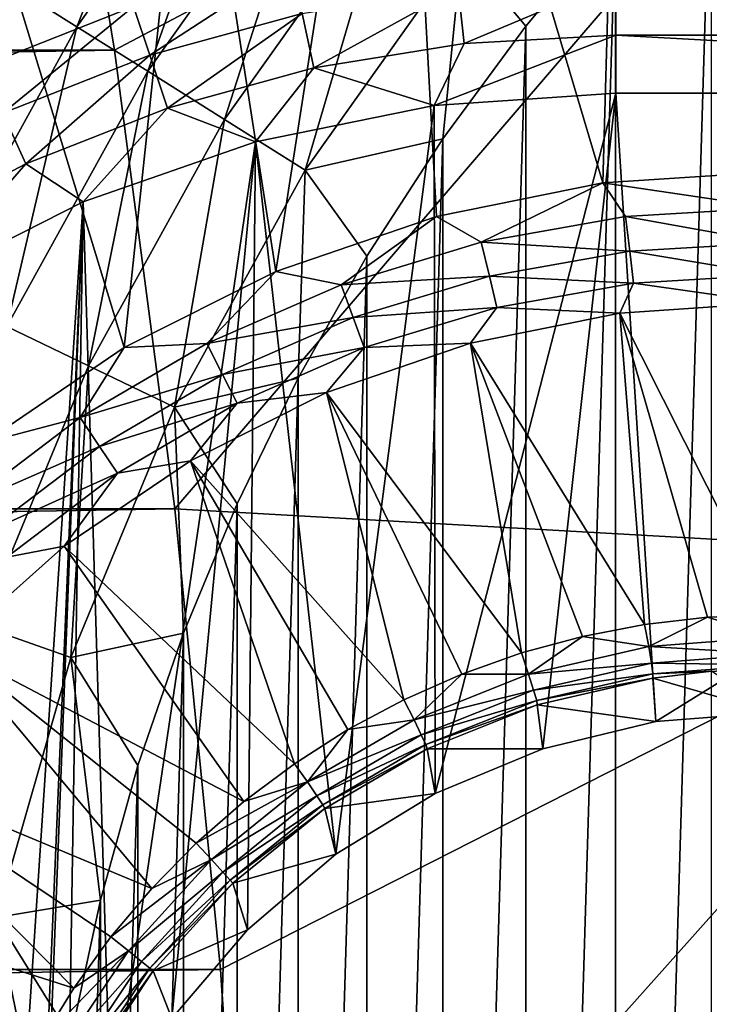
# Model space of a CAD drawing. Header units: millimetres. Extents: x -60 to 60, y -60 to 60.
# Tile 278 of 367: x 38.72 to 40.58, y 1.21 to 3.87. Entities that reach past the tile are written whole.
import ezdxf

# ---------------------------------------------------------------- set-up
doc = ezdxf.new("R2010")
doc.units = ezdxf.units.MM
doc.header["$LTSCALE"] = 81.481481
for name, color, linetype in [('133', 7, 'CONTINUOUS'), ('138', 7, 'CONTINUOUS'), ('161', 7, 'CONTINUOUS'), ('167', 7, 'CONTINUOUS'), ('209', 7, 'CONTINUOUS'), ('249', 7, 'CONTINUOUS'), ('257', 7, 'CONTINUOUS'), ('275', 7, 'CONTINUOUS'), ('323', 7, 'CONTINUOUS'), ('43', 7, 'CONTINUOUS'), ('44', 7, 'CONTINUOUS'), ('5', 7, 'CONTINUOUS'), ('87', 7, 'CONTINUOUS')]:
    doc.layers.add(name, color=color, linetype=linetype)

msp = doc.modelspace()

# ---------------------------------------------------------------- linework, layer by layer
at = {"layer": '133', "color": 7, "linetype": 'Continuous', "true_color": 0xf5f5f5}
for points in [[(40.75, 2.2634, 1.0134), (40.75, 3.1036, 1.8536), (40.3403, 3.0764, 1.8536), (40.75, 2.2634, 1.0134)], [(40.3403, 3.0764, 1.8536), (39.9377, 2.9954, 1.8536), (40.4068, 2.2372, 1.0134), (40.3403, 3.0764, 1.8536)], [(40.5761, 2.2567, 1.0134), (40.3403, 3.0764, 1.8536), (40.4068, 2.2372, 1.0134), (40.5761, 2.2567, 1.0134)], [(40.75, 2.2634, 1.0134), (40.3403, 3.0764, 1.8536), (40.5761, 2.2567, 1.0134), (40.75, 2.2634, 1.0134)], [(39.9377, 2.9954, 1.8536), (39.5493, 2.8619, 1.8536), (40.0744, 2.1602, 1.0134), (39.9377, 2.9954, 1.8536)], [(40.4068, 2.2372, 1.0134), (39.9377, 2.9954, 1.8536), (40.2391, 2.205, 1.0134), (40.4068, 2.2372, 1.0134)], [(40.2391, 2.205, 1.0134), (39.9377, 2.9954, 1.8536), (40.0744, 2.1602, 1.0134), (40.2391, 2.205, 1.0134)], [(39.5493, 2.8619, 1.8536), (39.182, 2.6783, 1.8536), (39.7575, 2.0342, 1.0134), (39.5493, 2.8619, 1.8536)], [(40.0744, 2.1602, 1.0134), (39.5493, 2.8619, 1.8536), (39.9136, 2.1032, 1.0134), (40.0744, 2.1602, 1.0134)], [(39.9136, 2.1032, 1.0134), (39.5493, 2.8619, 1.8536), (39.7575, 2.0342, 1.0134), (39.9136, 2.1032, 1.0134)], [(39.182, 2.6783, 1.8536), (38.8421, 2.4479, 1.8536), (39.4631, 1.8619, 1.0134), (39.182, 2.6783, 1.8536)], [(39.7575, 2.0342, 1.0134), (39.182, 2.6783, 1.8536), (39.607, 1.9536, 1.0134), (39.7575, 2.0342, 1.0134)], [(39.607, 1.9536, 1.0134), (39.182, 2.6783, 1.8536), (39.4631, 1.8619, 1.0134), (39.607, 1.9536, 1.0134)], [(38.8421, 2.4479, 1.8536), (38.5357, 2.1746, 1.8536), (39.3264, 1.7597, 1.0134), (38.8421, 2.4479, 1.8536)], [(39.4631, 1.8619, 1.0134), (38.8421, 2.4479, 1.8536), (39.3264, 1.7597, 1.0134), (39.4631, 1.8619, 1.0134)], [(38.5357, 2.1746, 1.8536), (38.268, 1.8632, 1.8536), (39.0781, 1.5257, 1.0134), (38.5357, 2.1746, 1.8536)], [(39.3264, 1.7597, 1.0134), (38.5357, 2.1746, 1.8536), (39.1979, 1.6474, 1.0134), (39.3264, 1.7597, 1.0134)], [(39.1979, 1.6474, 1.0134), (38.5357, 2.1746, 1.8536), (39.0781, 1.5257, 1.0134), (39.1979, 1.6474, 1.0134)], [(38.268, 1.8632, 1.8536), (38.0437, 1.5192, 1.8536), (38.8677, 1.257, 1.0134), (38.268, 1.8632, 1.8536)], [(38.9679, 1.3954, 1.0134), (38.268, 1.8632, 1.8536), (38.8677, 1.257, 1.0134), (38.9679, 1.3954, 1.0134)], [(39.0781, 1.5257, 1.0134), (38.268, 1.8632, 1.8536), (38.9679, 1.3954, 1.0134), (39.0781, 1.5257, 1.0134)], [(38.8677, 1.257, 1.0134), (38.0437, 1.5192, 1.8536), (38.7783, 1.1115, 1.0134), (38.8677, 1.257, 1.0134)], [(38.7783, 1.1115, 1.0134), (38.0437, 1.5192, 1.8536), (38.7001, 0.9597, 1.0134), (38.7783, 1.1115, 1.0134)]]:
    msp.add_3dface(points, dxfattribs=at)
at = {"layer": '138', "color": 7, "linetype": 'Continuous', "true_color": 0xf5f5f5}
for points in [[(40.4286, 2.0926, 0.6729), (40.75, 2, -3.8), (40.5871, 2.1109, 0.6729), (40.4286, 2.0926, 0.6729)], [(40.1173, 2.0204, 0.6729), (40.4371, 1.9754, -3.8), (40.4286, 2.0926, 0.6729), (40.1173, 2.0204, 0.6729)], [(40.4371, 1.9754, -3.8), (40.75, 2, -3.8), (40.4286, 2.0926, 0.6729), (40.4371, 1.9754, -3.8)], [(39.8205, 1.9022, 0.6729), (40.132, 1.9021, -3.8), (40.1173, 2.0204, 0.6729), (39.8205, 1.9022, 0.6729)], [(40.132, 1.9021, -3.8), (40.4371, 1.9754, -3.8), (40.1173, 2.0204, 0.6729), (40.132, 1.9021, -3.8)], [(39.5449, 1.7407, 0.6729), (39.842, 1.782, -3.8), (39.8205, 1.9022, 0.6729), (39.5449, 1.7407, 0.6729)], [(39.842, 1.782, -3.8), (40.132, 1.9021, -3.8), (39.8205, 1.9022, 0.6729), (39.842, 1.782, -3.8)], [(39.5744, 1.618, -3.8), (39.842, 1.782, -3.8), (39.5449, 1.7407, 0.6729), (39.5744, 1.618, -3.8)], [(39.2967, 1.5395, 0.6729), (39.5744, 1.618, -3.8), (39.5449, 1.7407, 0.6729), (39.2967, 1.5395, 0.6729)], [(39.3358, 1.4142, -3.8), (39.5744, 1.618, -3.8), (39.2967, 1.5395, 0.6729), (39.3358, 1.4142, -3.8)], [(39.0816, 1.3033, 0.6729), (39.3358, 1.4142, -3.8), (39.2967, 1.5395, 0.6729), (39.0816, 1.3033, 0.6729)], [(39.132, 1.1756, -3.8), (39.3358, 1.4142, -3.8), (39.0816, 1.3033, 0.6729), (39.132, 1.1756, -3.8)], [(38.9044, 1.0372, 0.6729), (39.132, 1.1756, -3.8), (39.0816, 1.3033, 0.6729), (38.9044, 1.0372, 0.6729)]]:
    msp.add_3dface(points, dxfattribs=at)
at = {"layer": '161', "color": 7, "linetype": 'Continuous', "true_color": 0xf5f5f5}
for points in [[(40.75, 3.4571, 2), (40.2937, 3.4269, 2), (40.75, 3.3596, 1.9904), (40.75, 3.4571, 2)], [(40.2937, 3.4269, 2), (39.8452, 3.3366, 2), (39.9665, 3.2669, 1.9904), (40.2937, 3.4269, 2)], [(40.3555, 3.3363, 1.9904), (40.2937, 3.4269, 2), (39.9665, 3.2669, 1.9904), (40.3555, 3.3363, 1.9904)], [(40.75, 3.3596, 1.9904), (40.2937, 3.4269, 2), (40.3555, 3.3363, 1.9904), (40.75, 3.3596, 1.9904)], [(40.75, 3.2657, 1.9619), (40.75, 3.3596, 1.9904), (40.3555, 3.3363, 1.9904), (40.75, 3.2657, 1.9619)], [(39.8452, 3.3366, 2), (39.4126, 3.1879, 2), (39.5883, 3.1523, 1.9904), (39.8452, 3.3366, 2)], [(39.9665, 3.2669, 1.9904), (39.8452, 3.3366, 2), (39.5883, 3.1523, 1.9904), (39.9665, 3.2669, 1.9904)], [(40.3555, 3.3363, 1.9904), (39.9665, 3.2669, 1.9904), (40.3665, 3.2431, 1.9619), (40.3555, 3.3363, 1.9904)], [(40.75, 3.2657, 1.9619), (40.3555, 3.3363, 1.9904), (40.3665, 3.2431, 1.9619), (40.75, 3.2657, 1.9619)], [(39.9665, 3.2669, 1.9904), (39.5883, 3.1523, 1.9904), (39.9884, 3.1756, 1.9619), (39.9665, 3.2669, 1.9904)], [(40.3665, 3.2431, 1.9619), (39.9665, 3.2669, 1.9904), (39.9884, 3.1756, 1.9619), (40.3665, 3.2431, 1.9619)], [(40.75, 3.1792, 1.9156), (40.75, 3.2657, 1.9619), (40.3665, 3.2431, 1.9619), (40.75, 3.1792, 1.9156)], [(40.3665, 3.2431, 1.9619), (39.9884, 3.1756, 1.9619), (40.3767, 3.1572, 1.9156), (40.3665, 3.2431, 1.9619)], [(40.75, 3.1792, 1.9156), (40.3665, 3.2431, 1.9619), (40.3767, 3.1572, 1.9156), (40.75, 3.1792, 1.9156)], [(39.4126, 3.1879, 2), (39.0034, 2.9835, 2), (39.2261, 2.9941, 1.9904), (39.4126, 3.1879, 2)], [(39.5883, 3.1523, 1.9904), (39.4126, 3.1879, 2), (39.2261, 2.9941, 1.9904), (39.5883, 3.1523, 1.9904)], [(39.9884, 3.1756, 1.9619), (39.5883, 3.1523, 1.9904), (39.6207, 3.0642, 1.9619), (39.9884, 3.1756, 1.9619)], [(39.9884, 3.1756, 1.9619), (39.6207, 3.0642, 1.9619), (40.0085, 3.0915, 1.9156), (39.9884, 3.1756, 1.9619)], [(40.3767, 3.1572, 1.9156), (39.9884, 3.1756, 1.9619), (40.0085, 3.0915, 1.9156), (40.3767, 3.1572, 1.9156)], [(40.75, 3.1036, 1.8536), (40.75, 3.1792, 1.9156), (40.3767, 3.1572, 1.9156), (40.75, 3.1036, 1.8536)], [(39.5883, 3.1523, 1.9904), (39.2261, 2.9941, 1.9904), (39.6207, 3.0642, 1.9619), (39.5883, 3.1523, 1.9904)], [(40.3403, 3.0764, 1.8536), (40.3767, 3.1572, 1.9156), (40.0085, 3.0915, 1.9156), (40.3403, 3.0764, 1.8536)], [(40.3403, 3.0764, 1.8536), (40.75, 3.1036, 1.8536), (40.3767, 3.1572, 1.9156), (40.3403, 3.0764, 1.8536)], [(40.0085, 3.0915, 1.9156), (39.6207, 3.0642, 1.9619), (39.6506, 2.983, 1.9156), (40.0085, 3.0915, 1.9156)], [(39.9377, 2.9954, 1.8536), (40.0085, 3.0915, 1.9156), (39.6506, 2.983, 1.9156), (39.9377, 2.9954, 1.8536)], [(39.9377, 2.9954, 1.8536), (40.3403, 3.0764, 1.8536), (40.0085, 3.0915, 1.9156), (39.9377, 2.9954, 1.8536)], [(39.6207, 3.0642, 1.9619), (39.2261, 2.9941, 1.9904), (39.2687, 2.9104, 1.9619), (39.6207, 3.0642, 1.9619)], [(39.6207, 3.0642, 1.9619), (39.2687, 2.9104, 1.9619), (39.6506, 2.983, 1.9156), (39.6207, 3.0642, 1.9619)], [(39.0034, 2.9835, 2), (38.6248, 2.7267, 2), (38.8851, 2.7944, 1.9904), (39.0034, 2.9835, 2)], [(39.2261, 2.9941, 1.9904), (38.8851, 2.7944, 1.9904), (39.2687, 2.9104, 1.9619), (39.2261, 2.9941, 1.9904)], [(39.2261, 2.9941, 1.9904), (39.0034, 2.9835, 2), (38.8851, 2.7944, 1.9904), (39.2261, 2.9941, 1.9904)], [(39.6506, 2.983, 1.9156), (39.2687, 2.9104, 1.9619), (39.308, 2.8333, 1.9156), (39.6506, 2.983, 1.9156)], [(39.5493, 2.8619, 1.8536), (39.6506, 2.983, 1.9156), (39.308, 2.8333, 1.9156), (39.5493, 2.8619, 1.8536)], [(39.5493, 2.8619, 1.8536), (39.9377, 2.9954, 1.8536), (39.6506, 2.983, 1.9156), (39.5493, 2.8619, 1.8536)], [(39.2687, 2.9104, 1.9619), (38.8851, 2.7944, 1.9904), (38.9372, 2.7163, 1.9619), (39.2687, 2.9104, 1.9619)], [(39.2687, 2.9104, 1.9619), (38.9372, 2.7163, 1.9619), (39.308, 2.8333, 1.9156), (39.2687, 2.9104, 1.9619)], [(39.182, 2.6783, 1.8536), (39.5493, 2.8619, 1.8536), (39.308, 2.8333, 1.9156), (39.182, 2.6783, 1.8536)], [(39.308, 2.8333, 1.9156), (38.9372, 2.7163, 1.9619), (38.9852, 2.6444, 1.9156), (39.308, 2.8333, 1.9156)], [(39.182, 2.6783, 1.8536), (39.308, 2.8333, 1.9156), (38.9852, 2.6444, 1.9156), (39.182, 2.6783, 1.8536)], [(38.8851, 2.7944, 1.9904), (38.5699, 2.5561, 1.9904), (38.9372, 2.7163, 1.9619), (38.8851, 2.7944, 1.9904)], [(38.8851, 2.7944, 1.9904), (38.6248, 2.7267, 2), (38.5699, 2.5561, 1.9904), (38.8851, 2.7944, 1.9904)], [(38.9372, 2.7163, 1.9619), (38.5699, 2.5561, 1.9904), (38.6308, 2.4847, 1.9619), (38.9372, 2.7163, 1.9619)], [(38.9372, 2.7163, 1.9619), (38.6308, 2.4847, 1.9619), (38.9852, 2.6444, 1.9156), (38.9372, 2.7163, 1.9619)], [(38.8421, 2.4479, 1.8536), (39.182, 2.6783, 1.8536), (38.9852, 2.6444, 1.9156), (38.8421, 2.4479, 1.8536)], [(38.9852, 2.6444, 1.9156), (38.6308, 2.4847, 1.9619), (38.6869, 2.4188, 1.9156), (38.9852, 2.6444, 1.9156)], [(38.8421, 2.4479, 1.8536), (38.9852, 2.6444, 1.9156), (38.6869, 2.4188, 1.9156), (38.8421, 2.4479, 1.8536)], [(38.5357, 2.1746, 1.8536), (38.8421, 2.4479, 1.8536), (38.6869, 2.4188, 1.9156), (38.5357, 2.1746, 1.8536)]]:
    msp.add_3dface(points, dxfattribs=at)
at = {"layer": '167', "color": 7, "linetype": 'Continuous', "true_color": 0xf5f5f5}
for points in [[(40.5761, 2.2567, 1.0134), (40.4068, 2.2372, 1.0134), (40.4183, 2.1779, 0.9404), (40.5761, 2.2567, 1.0134)], [(40.75, 2.203, 0.9404), (40.5761, 2.2567, 1.0134), (40.4183, 2.1779, 0.9404), (40.75, 2.203, 0.9404)], [(40.75, 2.2634, 1.0134), (40.5761, 2.2567, 1.0134), (40.75, 2.203, 0.9404), (40.75, 2.2634, 1.0134)], [(40.4068, 2.2372, 1.0134), (40.2391, 2.205, 1.0134), (40.4183, 2.1779, 0.9404), (40.4068, 2.2372, 1.0134)], [(40.2391, 2.205, 1.0134), (40.0744, 2.1602, 1.0134), (40.0941, 2.1032, 0.9404), (40.2391, 2.205, 1.0134)], [(40.4183, 2.1779, 0.9404), (40.2391, 2.205, 1.0134), (40.0941, 2.1032, 0.9404), (40.4183, 2.1779, 0.9404)], [(40.75, 2.1575, 0.8571), (40.75, 2.203, 0.9404), (40.4183, 2.1779, 0.9404), (40.75, 2.1575, 0.8571)], [(40.4183, 2.1779, 0.9404), (40.0941, 2.1032, 0.9404), (40.425, 2.1329, 0.8571), (40.4183, 2.1779, 0.9404)], [(40.75, 2.1575, 0.8571), (40.4183, 2.1779, 0.9404), (40.425, 2.1329, 0.8571), (40.75, 2.1575, 0.8571)], [(40.0744, 2.1602, 1.0134), (39.9136, 2.1032, 1.0134), (40.0941, 2.1032, 0.9404), (40.0744, 2.1602, 1.0134)], [(40.75, 2.1285, 0.7668), (40.75, 2.1575, 0.8571), (40.425, 2.1329, 0.8571), (40.75, 2.1285, 0.7668)], [(40.0941, 2.1032, 0.9404), (40.1075, 2.0596, 0.8571), (40.425, 2.1329, 0.8571), (40.0941, 2.1032, 0.9404)], [(40.1075, 2.0596, 0.8571), (40.4293, 2.1042, 0.7668), (40.425, 2.1329, 0.8571), (40.1075, 2.0596, 0.8571)], [(40.4293, 2.1042, 0.7668), (40.75, 2.1285, 0.7668), (40.425, 2.1329, 0.8571), (40.4293, 2.1042, 0.7668)], [(40.75, 2.1171, 0.6729), (40.75, 2.1285, 0.7668), (40.4293, 2.1042, 0.7668), (40.75, 2.1171, 0.6729)], [(39.9136, 2.1032, 1.0134), (39.7575, 2.0342, 1.0134), (39.785, 1.9804, 0.9404), (39.9136, 2.1032, 1.0134)], [(40.0941, 2.1032, 0.9404), (39.9136, 2.1032, 1.0134), (39.785, 1.9804, 0.9404), (40.0941, 2.1032, 0.9404)], [(40.0941, 2.1032, 0.9404), (39.785, 1.9804, 0.9404), (40.1075, 2.0596, 0.8571), (40.0941, 2.1032, 0.9404)], [(40.1159, 2.0319, 0.7668), (40.4293, 2.1042, 0.7668), (40.1075, 2.0596, 0.8571), (40.1159, 2.0319, 0.7668)], [(40.1159, 2.0319, 0.7668), (40.4286, 2.0926, 0.6729), (40.4293, 2.1042, 0.7668), (40.1159, 2.0319, 0.7668)], [(40.4286, 2.0926, 0.6729), (40.5871, 2.1109, 0.6729), (40.4293, 2.1042, 0.7668), (40.4286, 2.0926, 0.6729)], [(40.5871, 2.1109, 0.6729), (40.75, 2.1171, 0.6729), (40.4293, 2.1042, 0.7668), (40.5871, 2.1109, 0.6729)], [(40.1173, 2.0204, 0.6729), (40.4286, 2.0926, 0.6729), (40.1159, 2.0319, 0.7668), (40.1173, 2.0204, 0.6729)], [(39.785, 1.9804, 0.9404), (39.8046, 1.9394, 0.8571), (40.1075, 2.0596, 0.8571), (39.785, 1.9804, 0.9404)], [(39.8046, 1.9394, 0.8571), (40.1159, 2.0319, 0.7668), (40.1075, 2.0596, 0.8571), (39.8046, 1.9394, 0.8571)], [(39.7575, 2.0342, 1.0134), (39.607, 1.9536, 1.0134), (39.785, 1.9804, 0.9404), (39.7575, 2.0342, 1.0134)], [(39.817, 1.9132, 0.7668), (40.1159, 2.0319, 0.7668), (39.8046, 1.9394, 0.8571), (39.817, 1.9132, 0.7668)], [(39.817, 1.9132, 0.7668), (40.1173, 2.0204, 0.6729), (40.1159, 2.0319, 0.7668), (39.817, 1.9132, 0.7668)], [(39.8205, 1.9022, 0.6729), (40.1173, 2.0204, 0.6729), (39.817, 1.9132, 0.7668), (39.8205, 1.9022, 0.6729)], [(39.785, 1.9804, 0.9404), (39.607, 1.9536, 1.0134), (39.4978, 1.8126, 0.9404), (39.785, 1.9804, 0.9404)], [(39.785, 1.9804, 0.9404), (39.4978, 1.8126, 0.9404), (39.8046, 1.9394, 0.8571), (39.785, 1.9804, 0.9404)], [(39.607, 1.9536, 1.0134), (39.4631, 1.8619, 1.0134), (39.4978, 1.8126, 0.9404), (39.607, 1.9536, 1.0134)], [(39.4978, 1.8126, 0.9404), (39.5233, 1.7749, 0.8571), (39.8046, 1.9394, 0.8571), (39.4978, 1.8126, 0.9404)], [(39.5233, 1.7749, 0.8571), (39.817, 1.9132, 0.7668), (39.8046, 1.9394, 0.8571), (39.5233, 1.7749, 0.8571)], [(39.5394, 1.7508, 0.7668), (39.817, 1.9132, 0.7668), (39.5233, 1.7749, 0.8571), (39.5394, 1.7508, 0.7668)], [(39.5394, 1.7508, 0.7668), (39.8205, 1.9022, 0.6729), (39.817, 1.9132, 0.7668), (39.5394, 1.7508, 0.7668)], [(39.5449, 1.7407, 0.6729), (39.8205, 1.9022, 0.6729), (39.5394, 1.7508, 0.7668), (39.5449, 1.7407, 0.6729)], [(39.4631, 1.8619, 1.0134), (39.3264, 1.7597, 1.0134), (39.4978, 1.8126, 0.9404), (39.4631, 1.8619, 1.0134)], [(39.3264, 1.7597, 1.0134), (39.1979, 1.6474, 1.0134), (39.4978, 1.8126, 0.9404), (39.3264, 1.7597, 1.0134)], [(39.4978, 1.8126, 0.9404), (39.1979, 1.6474, 1.0134), (39.2391, 1.6033, 0.9404), (39.4978, 1.8126, 0.9404)], [(39.4978, 1.8126, 0.9404), (39.2391, 1.6033, 0.9404), (39.5233, 1.7749, 0.8571), (39.4978, 1.8126, 0.9404)], [(39.2391, 1.6033, 0.9404), (39.27, 1.5699, 0.8571), (39.5233, 1.7749, 0.8571), (39.2391, 1.6033, 0.9404)], [(39.27, 1.5699, 0.8571), (39.5394, 1.7508, 0.7668), (39.5233, 1.7749, 0.8571), (39.27, 1.5699, 0.8571)], [(39.2895, 1.5484, 0.7668), (39.5394, 1.7508, 0.7668), (39.27, 1.5699, 0.8571), (39.2895, 1.5484, 0.7668)], [(39.2895, 1.5484, 0.7668), (39.5449, 1.7407, 0.6729), (39.5394, 1.7508, 0.7668), (39.2895, 1.5484, 0.7668)], [(39.2967, 1.5395, 0.6729), (39.5449, 1.7407, 0.6729), (39.2895, 1.5484, 0.7668), (39.2967, 1.5395, 0.6729)], [(39.1979, 1.6474, 1.0134), (39.0781, 1.5257, 1.0134), (39.2391, 1.6033, 0.9404), (39.1979, 1.6474, 1.0134)], [(39.0781, 1.5257, 1.0134), (38.9679, 1.3954, 1.0134), (39.2391, 1.6033, 0.9404), (39.0781, 1.5257, 1.0134)], [(39.2391, 1.6033, 0.9404), (38.9679, 1.3954, 1.0134), (39.0149, 1.3576, 0.9404), (39.2391, 1.6033, 0.9404)], [(39.2391, 1.6033, 0.9404), (39.0149, 1.3576, 0.9404), (39.27, 1.5699, 0.8571), (39.2391, 1.6033, 0.9404)], [(39.0149, 1.3576, 0.9404), (39.0504, 1.329, 0.8571), (39.27, 1.5699, 0.8571), (39.0149, 1.3576, 0.9404)], [(39.0504, 1.329, 0.8571), (39.2895, 1.5484, 0.7668), (39.27, 1.5699, 0.8571), (39.0504, 1.329, 0.8571)], [(39.0729, 1.3107, 0.7668), (39.2895, 1.5484, 0.7668), (39.0504, 1.329, 0.8571), (39.0729, 1.3107, 0.7668)], [(39.0729, 1.3107, 0.7668), (39.2967, 1.5395, 0.6729), (39.2895, 1.5484, 0.7668), (39.0729, 1.3107, 0.7668)], [(39.0816, 1.3033, 0.6729), (39.2967, 1.5395, 0.6729), (39.0729, 1.3107, 0.7668), (39.0816, 1.3033, 0.6729)], [(38.9679, 1.3954, 1.0134), (38.8677, 1.257, 1.0134), (39.0149, 1.3576, 0.9404), (38.9679, 1.3954, 1.0134)], [(39.0149, 1.3576, 0.9404), (38.7783, 1.1115, 1.0134), (38.8303, 1.0809, 0.9404), (39.0149, 1.3576, 0.9404)], [(38.8677, 1.257, 1.0134), (38.7783, 1.1115, 1.0134), (39.0149, 1.3576, 0.9404), (38.8677, 1.257, 1.0134)], [(39.0149, 1.3576, 0.9404), (38.8303, 1.0809, 0.9404), (39.0504, 1.329, 0.8571), (39.0149, 1.3576, 0.9404)], [(38.8303, 1.0809, 0.9404), (38.8696, 1.0579, 0.8571), (39.0504, 1.329, 0.8571), (38.8303, 1.0809, 0.9404)], [(38.8696, 1.0579, 0.8571), (39.0729, 1.3107, 0.7668), (39.0504, 1.329, 0.8571), (38.8696, 1.0579, 0.8571)], [(38.8945, 1.043, 0.7668), (39.0729, 1.3107, 0.7668), (38.8696, 1.0579, 0.8571), (38.8945, 1.043, 0.7668)], [(38.8945, 1.043, 0.7668), (39.0816, 1.3033, 0.6729), (39.0729, 1.3107, 0.7668), (38.8945, 1.043, 0.7668)], [(38.9044, 1.0372, 0.6729), (39.0816, 1.3033, 0.6729), (38.8945, 1.043, 0.7668), (38.9044, 1.0372, 0.6729)]]:
    msp.add_3dface(points, dxfattribs=at)
at = {"layer": '209', "color": 151, "linetype": 'Continuous', "true_color": 0x7dbfed}
for points in [[(40.2699, 40.2696, 28.5), (41.4491, 2.4187, 28.5), (42.3223, 38.1068, 28.5), (40.2699, 40.2696, 28.5)], [(41.2209, 4.9712, 28.5), (41.4491, 2.4187, 28.5), (40.2699, 40.2696, 28.5), (41.2209, 4.9712, 28.5)]]:
    msp.add_3dface(points, dxfattribs=at)
at = {"layer": '249', "color": 151, "linetype": 'Continuous', "true_color": 0x7dbfed}
for points in [[(38.9776, 3.7847, 20.2744), (41.2209, 4.9712, 28.5), (38.7766, 5.0149, 20.0602), (38.9776, 3.7847, 20.2744)], [(39.1398, 2.5486, 20.4897), (41.2209, 4.9712, 28.5), (38.9776, 3.7847, 20.2744), (39.1398, 2.5486, 20.4897)], [(41.4491, 2.4187, 28.5), (41.2209, 4.9712, 28.5), (39.1398, 2.5486, 20.4897), (41.4491, 2.4187, 28.5)], [(39.2629, 1.3077, 20.7059), (41.4491, 2.4187, 28.5), (39.1398, 2.5486, 20.4897), (39.2629, 1.3077, 20.7059)], [(39.3467, 0.0634, 20.9226), (41.4491, 2.4187, 28.5), (39.2629, 1.3077, 20.7059), (39.3467, 0.0634, 20.9226)], [(41.5193, -0.1431, 28.5), (41.4491, 2.4187, 28.5), (39.3467, 0.0634, 20.9226), (41.5193, -0.1431, 28.5)]]:
    msp.add_3dface(points, dxfattribs=at)
at = {"layer": '257', "color": 151, "linetype": 'Continuous', "true_color": 0x7dbfed}
for points in [[(40.3278, -4.1394, 18.5), (40.5862, 4.4139, 18.5), (40.5862, -4.4139, 18.5), (40.3278, -4.1394, 18.5)], [(40.3278, 4.1394, 18.5), (40.5862, 4.4139, 18.5), (40.3278, -4.1394, 18.5), (40.3278, 4.1394, 18.5)], [(40.0864, -3.8497, 18.5), (40.3278, 4.1394, 18.5), (40.3278, -4.1394, 18.5), (40.0864, -3.8497, 18.5)], [(40.0864, 3.8497, 18.5), (40.3278, 4.1394, 18.5), (40.0864, -3.8497, 18.5), (40.0864, 3.8497, 18.5)], [(39.8629, -3.546, 18.5), (40.0864, 3.8497, 18.5), (40.0864, -3.8497, 18.5), (39.8629, -3.546, 18.5)], [(39.8629, 3.546, 18.5), (40.0864, 3.8497, 18.5), (39.8629, -3.546, 18.5), (39.8629, 3.546, 18.5)], [(39.6581, -3.2294, 18.5), (39.8629, 3.546, 18.5), (39.8629, -3.546, 18.5), (39.6581, -3.2294, 18.5)], [(39.6581, 3.2294, 18.5), (39.8629, 3.546, 18.5), (39.6581, -3.2294, 18.5), (39.6581, 3.2294, 18.5)], [(39.4729, -2.9009, 18.5), (39.6581, 3.2294, 18.5), (39.6581, -3.2294, 18.5), (39.4729, -2.9009, 18.5)], [(39.4729, 2.9009, 18.5), (39.6581, 3.2294, 18.5), (39.4729, -2.9009, 18.5), (39.4729, 2.9009, 18.5)], [(39.3078, -2.5619, 18.5), (39.4729, 2.9009, 18.5), (39.4729, -2.9009, 18.5), (39.3078, -2.5619, 18.5)], [(39.3078, 2.5619, 18.5), (39.4729, 2.9009, 18.5), (39.3078, -2.5619, 18.5), (39.3078, 2.5619, 18.5)], [(39.1635, -2.2135, 18.5), (39.3078, 2.5619, 18.5), (39.3078, -2.5619, 18.5), (39.1635, -2.2135, 18.5)], [(39.1635, 2.2135, 18.5), (39.3078, 2.5619, 18.5), (39.1635, -2.2135, 18.5), (39.1635, 2.2135, 18.5)], [(39.0405, -1.8571, 18.5), (39.1635, 2.2135, 18.5), (39.1635, -2.2135, 18.5), (39.0405, -1.8571, 18.5)], [(39.0405, 1.8571, 18.5), (39.1635, 2.2135, 18.5), (39.0405, -1.8571, 18.5), (39.0405, 1.8571, 18.5)], [(38.9393, -1.4939, 18.5), (39.0405, 1.8571, 18.5), (39.0405, -1.8571, 18.5), (38.9393, -1.4939, 18.5)], [(38.9393, 1.4939, 18.5), (39.0405, 1.8571, 18.5), (38.9393, -1.4939, 18.5), (38.9393, 1.4939, 18.5)], [(38.8601, -1.1252, 18.5), (38.9393, 1.4939, 18.5), (38.9393, -1.4939, 18.5), (38.8601, -1.1252, 18.5)], [(38.8601, 1.1252, 18.5), (38.9393, 1.4939, 18.5), (38.8601, -1.1252, 18.5), (38.8601, 1.1252, 18.5)]]:
    msp.add_3dface(points, dxfattribs=at)
at = {"layer": '275', "color": 151, "linetype": 'Continuous', "true_color": 0x7dbfed}
for points in [[(38.7051, 3.9554, 18.0118), (39.1875, 4.6353, 18.0118), (38.8762, 3.8479, 18.1818), (38.7051, 3.9554, 18.0118)], [(38.8762, 3.8479, 18.1818), (39.1875, 4.6353, 18.0118), (39.3455, 4.5093, 18.1818), (38.8762, 3.8479, 18.1818)], [(38.8762, 3.8479, 18.1818), (39.3455, 4.5093, 18.1818), (39.0675, 3.7277, 18.3185), (38.8762, 3.8479, 18.1818)], [(39.0675, 3.7277, 18.3185), (39.3455, 4.5093, 18.1818), (39.5221, 4.3685, 18.3185), (39.0675, 3.7277, 18.3185)], [(39.0675, 3.7277, 18.3185), (39.5221, 4.3685, 18.3185), (39.2744, 3.5976, 18.4185), (39.0675, 3.7277, 18.3185)], [(39.2744, 3.5976, 18.4185), (39.5221, 4.3685, 18.3185), (39.7132, 4.2161, 18.4185), (39.2744, 3.5976, 18.4185)], [(39.2744, 3.5976, 18.4185), (39.7132, 4.2161, 18.4185), (39.4919, 3.4609, 18.4795), (39.2744, 3.5976, 18.4185)], [(39.4919, 3.4609, 18.4795), (39.7132, 4.2161, 18.4185), (39.9141, 4.0559, 18.4795), (39.4919, 3.4609, 18.4795)], [(40.3278, 4.1394, 18.5), (40.0864, 3.8497, 18.5), (39.9141, 4.0559, 18.4795), (40.3278, 4.1394, 18.5)], [(39.8629, 3.546, 18.5), (39.4919, 3.4609, 18.4795), (39.9141, 4.0559, 18.4795), (39.8629, 3.546, 18.5)], [(40.0864, 3.8497, 18.5), (39.8629, 3.546, 18.5), (39.9141, 4.0559, 18.4795), (40.0864, 3.8497, 18.5)], [(38.4838, 3.138, 18.1818), (38.7051, 3.9554, 18.0118), (38.8762, 3.8479, 18.1818), (38.4838, 3.138, 18.1818)], [(38.4838, 3.138, 18.1818), (38.8762, 3.8479, 18.1818), (38.6874, 3.04, 18.3185), (38.4838, 3.138, 18.1818)], [(38.6874, 3.04, 18.3185), (38.8762, 3.8479, 18.1818), (39.0675, 3.7277, 18.3185), (38.6874, 3.04, 18.3185)], [(38.6874, 3.04, 18.3185), (39.0675, 3.7277, 18.3185), (38.9076, 2.934, 18.4185), (38.6874, 3.04, 18.3185)], [(38.9076, 2.934, 18.4185), (39.0675, 3.7277, 18.3185), (39.2744, 3.5976, 18.4185), (38.9076, 2.934, 18.4185)], [(38.9076, 2.934, 18.4185), (39.2744, 3.5976, 18.4185), (39.1391, 2.8225, 18.4795), (38.9076, 2.934, 18.4185)], [(39.1391, 2.8225, 18.4795), (39.2744, 3.5976, 18.4185), (39.4919, 3.4609, 18.4795), (39.1391, 2.8225, 18.4795)], [(39.8629, 3.546, 18.5), (39.6581, 3.2294, 18.5), (39.4919, 3.4609, 18.4795), (39.8629, 3.546, 18.5)], [(39.4729, 2.9009, 18.5), (39.1391, 2.8225, 18.4795), (39.4919, 3.4609, 18.4795), (39.4729, 2.9009, 18.5)], [(39.6581, 3.2294, 18.5), (39.4729, 2.9009, 18.5), (39.4919, 3.4609, 18.4795), (39.6581, 3.2294, 18.5)], [(38.6174, 2.2334, 18.4185), (38.6874, 3.04, 18.3185), (38.9076, 2.934, 18.4185), (38.6174, 2.2334, 18.4185)], [(38.6174, 2.2334, 18.4185), (38.9076, 2.934, 18.4185), (38.8599, 2.1485, 18.4795), (38.6174, 2.2334, 18.4185)], [(38.8599, 2.1485, 18.4795), (38.9076, 2.934, 18.4185), (39.1391, 2.8225, 18.4795), (38.8599, 2.1485, 18.4795)], [(39.4729, 2.9009, 18.5), (39.3078, 2.5619, 18.5), (39.1391, 2.8225, 18.4795), (39.4729, 2.9009, 18.5)], [(39.1635, 2.2135, 18.5), (38.8599, 2.1485, 18.4795), (39.1391, 2.8225, 18.4795), (39.1635, 2.2135, 18.5)], [(39.3078, 2.5619, 18.5), (39.1635, 2.2135, 18.5), (39.1391, 2.8225, 18.4795), (39.3078, 2.5619, 18.5)], [(38.658, 1.4475, 18.4795), (38.6174, 2.2334, 18.4185), (38.8599, 2.1485, 18.4795), (38.658, 1.4475, 18.4795)], [(39.1635, 2.2135, 18.5), (39.0405, 1.8571, 18.5), (38.8599, 2.1485, 18.4795), (39.1635, 2.2135, 18.5)], [(38.9393, 1.4939, 18.5), (38.658, 1.4475, 18.4795), (38.8599, 2.1485, 18.4795), (38.9393, 1.4939, 18.5)], [(39.0405, 1.8571, 18.5), (38.9393, 1.4939, 18.5), (38.8599, 2.1485, 18.4795), (39.0405, 1.8571, 18.5)], [(38.9393, 1.4939, 18.5), (38.8601, 1.1252, 18.5), (38.658, 1.4475, 18.4795), (38.9393, 1.4939, 18.5)], [(38.8034, 0.7524, 18.5), (38.5358, 0.7283, 18.4795), (38.658, 1.4475, 18.4795), (38.8034, 0.7524, 18.5)], [(38.8601, 1.1252, 18.5), (38.8034, 0.7524, 18.5), (38.658, 1.4475, 18.4795), (38.8601, 1.1252, 18.5)]]:
    msp.add_3dface(points, dxfattribs=at)
at = {"layer": '323', "color": 151, "linetype": 'Continuous', "true_color": 0x7dbfed}
for points in [[(38.7766, 5.0149, 20.0602), (-38.7766, 5.0149, 20.0602), (-38.9776, 3.7847, 20.2744), (38.7766, 5.0149, 20.0602)], [(38.9776, 3.7847, 20.2744), (38.7766, 5.0149, 20.0602), (-38.9776, 3.7847, 20.2744), (38.9776, 3.7847, 20.2744)], [(38.9776, 3.7847, 20.2744), (-38.9776, 3.7847, 20.2744), (-39.1398, 2.5486, 20.4897), (38.9776, 3.7847, 20.2744)], [(39.1398, 2.5486, 20.4897), (38.9776, 3.7847, 20.2744), (-39.1398, 2.5486, 20.4897), (39.1398, 2.5486, 20.4897)], [(39.1398, 2.5486, 20.4897), (-39.1398, 2.5486, 20.4897), (-39.2629, 1.3077, 20.7059), (39.1398, 2.5486, 20.4897)], [(39.2629, 1.3077, 20.7059), (39.1398, 2.5486, 20.4897), (-39.2629, 1.3077, 20.7059), (39.2629, 1.3077, 20.7059)], [(39.2629, 1.3077, 20.7059), (-39.2629, 1.3077, 20.7059), (-39.3467, 0.0634, 20.9226), (39.2629, 1.3077, 20.7059)], [(39.3467, 0.0634, 20.9226), (39.2629, 1.3077, 20.7059), (-39.3467, 0.0634, 20.9226), (39.3467, 0.0634, 20.9226)]]:
    msp.add_3dface(points, dxfattribs=at)
at = {"layer": '43', "color": 7, "linetype": 'Continuous', "true_color": 0xf5f5f5}
for points in [[(40.3291, 3.9749, -3.739), (43.1709, 3.8247, -3.7846), (40.3291, 3.8247, -3.7846), (40.3291, 3.9749, -3.739)], [(43.1709, 3.9749, -3.739), (43.1709, 3.8247, -3.7846), (40.3291, 3.9749, -3.739), (43.1709, 3.9749, -3.739)], [(43.1709, 3.8247, -3.7846), (43.1709, 3.6686, -3.8), (40.3291, 3.8247, -3.7846), (43.1709, 3.8247, -3.7846)], [(43.1709, 3.6686, -3.8), (40.3291, 3.6686, -3.8), (40.3291, 3.8247, -3.7846), (43.1709, 3.6686, -3.8)]]:
    msp.add_3dface(points, dxfattribs=at)
at = {"layer": '44', "color": 7, "linetype": 'Continuous', "true_color": 0xf5f5f5}
for points in [[(39.4538, 4.0191, -3.665), (39.0725, 3.7711, -3.739), (39.0287, 3.9024, -3.665), (39.4538, 4.0191, -3.665)], [(39.4832, 3.8839, -3.739), (39.0725, 3.7711, -3.739), (39.4538, 4.0191, -3.665), (39.4832, 3.8839, -3.739)], [(40.3291, 3.9749, -3.739), (39.9198, 3.8027, -3.7846), (39.9037, 3.9521, -3.739), (40.3291, 3.9749, -3.739)], [(40.3291, 3.9749, -3.739), (40.3291, 3.8247, -3.7846), (39.9198, 3.8027, -3.7846), (40.3291, 3.9749, -3.739)], [(39.9037, 3.9521, -3.739), (39.5152, 3.7371, -3.7846), (39.4832, 3.8839, -3.739), (39.9037, 3.9521, -3.739)], [(39.9198, 3.8027, -3.7846), (39.5152, 3.7371, -3.7846), (39.9037, 3.9521, -3.739), (39.9198, 3.8027, -3.7846)], [(38.6721, 3.8967, -3.5657), (39.0287, 3.9024, -3.665), (38.6186, 3.7408, -3.665), (38.6721, 3.8967, -3.5657)], [(39.0287, 3.9024, -3.665), (38.6761, 3.615, -3.739), (38.6186, 3.7408, -3.665), (39.0287, 3.9024, -3.665)], [(39.0725, 3.7711, -3.739), (38.6761, 3.615, -3.739), (39.0287, 3.9024, -3.665), (39.0725, 3.7711, -3.739)], [(39.4832, 3.8839, -3.739), (39.12, 3.6286, -3.7846), (39.0725, 3.7711, -3.739), (39.4832, 3.8839, -3.739)], [(39.5152, 3.7371, -3.7846), (39.12, 3.6286, -3.7846), (39.4832, 3.8839, -3.739), (39.5152, 3.7371, -3.7846)], [(40.3291, 3.6686, -3.8), (39.8389, 3.6357, -3.8), (40.3291, 3.8247, -3.7846), (40.3291, 3.6686, -3.8)], [(40.3291, 3.8247, -3.7846), (39.8389, 3.6357, -3.8), (39.9198, 3.8027, -3.7846), (40.3291, 3.8247, -3.7846)], [(39.9198, 3.8027, -3.7846), (39.8389, 3.6357, -3.8), (39.5152, 3.7371, -3.7846), (39.9198, 3.8027, -3.7846)], [(39.0725, 3.7711, -3.739), (38.7386, 3.4783, -3.7846), (38.6761, 3.615, -3.739), (39.0725, 3.7711, -3.739)], [(39.12, 3.6286, -3.7846), (38.7386, 3.4783, -3.7846), (39.0725, 3.7711, -3.739), (39.12, 3.6286, -3.7846)], [(39.5152, 3.7371, -3.7846), (39.3575, 3.5376, -3.8), (39.12, 3.6286, -3.7846), (39.5152, 3.7371, -3.7846)], [(39.8389, 3.6357, -3.8), (39.3575, 3.5376, -3.8), (39.5152, 3.7371, -3.7846), (39.8389, 3.6357, -3.8)], [(38.7386, 3.4783, -3.7846), (38.3755, 3.2882, -3.7846), (38.6761, 3.615, -3.739), (38.7386, 3.4783, -3.7846)], [(39.12, 3.6286, -3.7846), (38.8934, 3.3761, -3.8), (38.7386, 3.4783, -3.7846), (39.12, 3.6286, -3.7846)], [(39.3575, 3.5376, -3.8), (38.8934, 3.3761, -3.8), (39.12, 3.6286, -3.7846), (39.3575, 3.5376, -3.8)], [(38.7386, 3.4783, -3.7846), (38.4552, 3.154, -3.8), (38.3755, 3.2882, -3.7846), (38.7386, 3.4783, -3.7846)], [(38.8934, 3.3761, -3.8), (38.4552, 3.154, -3.8), (38.7386, 3.4783, -3.7846), (38.8934, 3.3761, -3.8)]]:
    msp.add_3dface(points, dxfattribs=at)
at = {"layer": '5', "color": 7, "linetype": 'Continuous', "true_color": 0xf5f5f5}
for points in [[(39.8389, 3.6357, -3.8), (40.3291, 3.6686, -3.8), (39.842, 1.782, -3.8), (39.8389, 3.6357, -3.8)], [(39.842, 1.782, -3.8), (40.3291, 3.6686, -3.8), (40.132, 1.9021, -3.8), (39.842, 1.782, -3.8)], [(40.132, 1.9021, -3.8), (40.3291, 3.6686, -3.8), (40.4371, 1.9754, -3.8), (40.132, 1.9021, -3.8)], [(40.3291, 3.6686, -3.8), (43.1709, 3.6686, -3.8), (40.4371, 1.9754, -3.8), (40.3291, 3.6686, -3.8)], [(40.4371, 1.9754, -3.8), (43.1709, 3.6686, -3.8), (40.75, 2, -3.8), (40.4371, 1.9754, -3.8)], [(39.3575, 3.5376, -3.8), (39.8389, 3.6357, -3.8), (39.5744, 1.618, -3.8), (39.3575, 3.5376, -3.8)], [(39.5744, 1.618, -3.8), (39.8389, 3.6357, -3.8), (39.842, 1.782, -3.8), (39.5744, 1.618, -3.8)], [(38.8934, 3.3761, -3.8), (39.3575, 3.5376, -3.8), (38.968, 0.908, -3.8), (38.8934, 3.3761, -3.8)], [(38.968, 0.908, -3.8), (39.3575, 3.5376, -3.8), (39.132, 1.1756, -3.8), (38.968, 0.908, -3.8)], [(39.132, 1.1756, -3.8), (39.3575, 3.5376, -3.8), (39.3358, 1.4142, -3.8), (39.132, 1.1756, -3.8)], [(39.3358, 1.4142, -3.8), (39.3575, 3.5376, -3.8), (39.5744, 1.618, -3.8), (39.3358, 1.4142, -3.8)], [(38.4552, 3.154, -3.8), (38.8934, 3.3761, -3.8), (38.4587, -3.156, -3.8), (38.4552, 3.154, -3.8)], [(38.4587, -3.156, -3.8), (38.8934, 3.3761, -3.8), (38.75, 0, -3.8), (38.4587, -3.156, -3.8)], [(38.75, 0, -3.8), (38.8934, 3.3761, -3.8), (38.7746, 0.3129, -3.8), (38.75, 0, -3.8)], [(38.7746, 0.3129, -3.8), (38.8934, 3.3761, -3.8), (38.8479, 0.618, -3.8), (38.7746, 0.3129, -3.8)], [(38.8479, 0.618, -3.8), (38.8934, 3.3761, -3.8), (38.968, 0.908, -3.8), (38.8479, 0.618, -3.8)]]:
    msp.add_3dface(points, dxfattribs=at)
at = {"layer": '87', "color": 7, "linetype": 'Continuous', "true_color": 0xf5f5f5}
for points in [[(41.0434, 6.3232, 2), (40.3624, 5.8422, 2), (40.75, 3.4571, 2), (41.0434, 6.3232, 2)], [(40.3624, 5.8422, 2), (39.7394, 5.2881, 2), (40.2937, 3.4269, 2), (40.3624, 5.8422, 2)], [(40.75, 3.4571, 2), (40.3624, 5.8422, 2), (40.2937, 3.4269, 2), (40.75, 3.4571, 2)], [(39.7394, 5.2881, 2), (39.1821, 4.668, 2), (39.4126, 3.1879, 2), (39.7394, 5.2881, 2)], [(39.8452, 3.3366, 2), (39.7394, 5.2881, 2), (39.4126, 3.1879, 2), (39.8452, 3.3366, 2)], [(40.2937, 3.4269, 2), (39.7394, 5.2881, 2), (39.8452, 3.3366, 2), (40.2937, 3.4269, 2)], [(39.1821, 4.668, 2), (38.6975, 3.9896, 2), (39.0034, 2.9835, 2), (39.1821, 4.668, 2)], [(39.4126, 3.1879, 2), (39.1821, 4.668, 2), (39.0034, 2.9835, 2), (39.4126, 3.1879, 2)], [(39.0034, 2.9835, 2), (38.6975, 3.9896, 2), (38.6248, 2.7267, 2), (39.0034, 2.9835, 2)]]:
    msp.add_3dface(points, dxfattribs=at)

doc.saveas('drawing.dxf')
